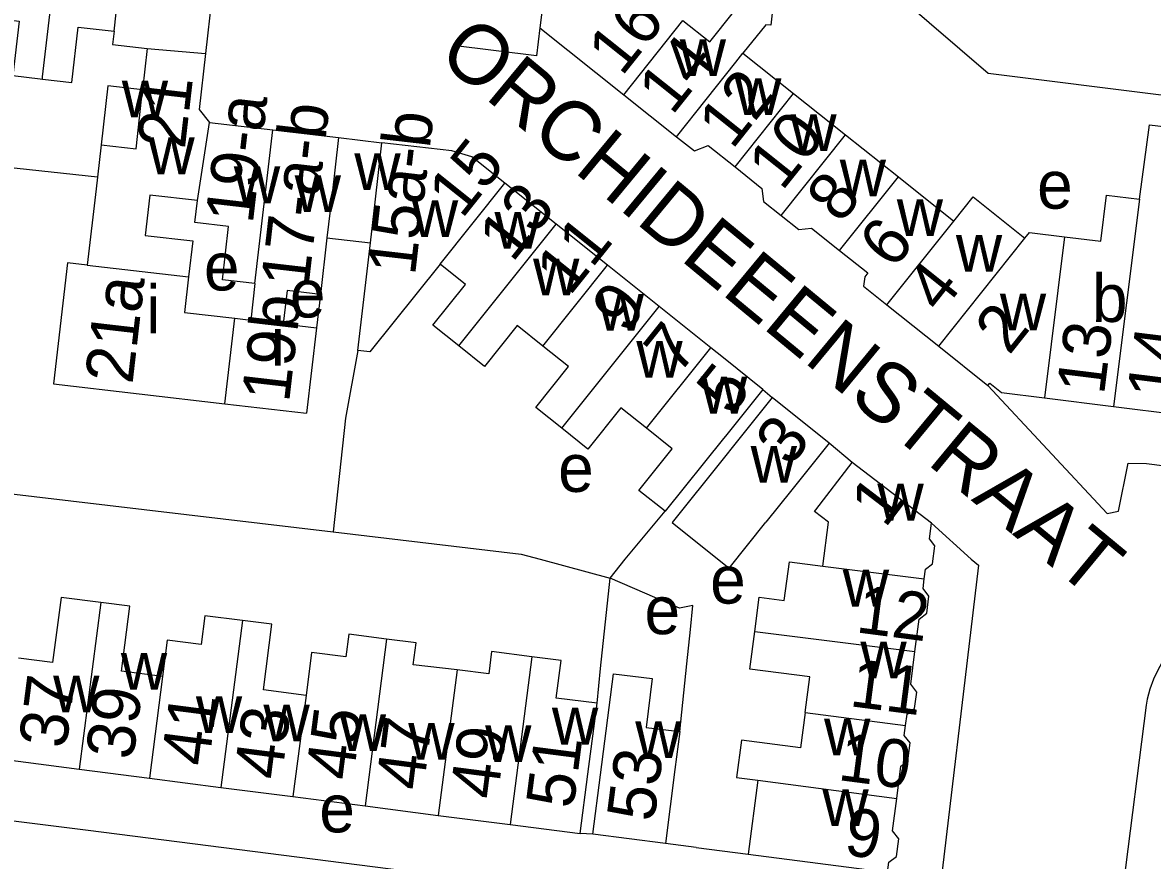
# Model space of a CAD drawing. Extents: x 161258 to 163262, y 380749 to 382054.
# Drawn here: x 161941.5 to 162035.8, y 381313.9 to 381384 of the extents above; entities that cross this region are included whole.
import ezdxf

# ---------------------------------------------------------------- set-up
doc = ezdxf.new("R2010")
doc.units = 0
for name, color, linetype in [('BLT_Basislijn', 7, 'Continuous'), ('BLT_Bebouwing', 7, 'Continuous'), ('BLT_Centroide', 7, 'Continuous'), ('BLT_Huisnummer', 7, 'Continuous'), ('BLT_Huisnummer_ tussenligend', 7, 'Continuous'), ('BLT_Huisnummer_reeks', 7, 'Continuous'), ('BLT_Onderdoorgang_en_onderverdeling', 7, 'Continuous'), ('BLT_Onderverdeling_panden', 7, 'Continuous'), ('BLT_Straatnaam', 7, 'Continuous')]:
    doc.layers.add(name, color=color, linetype=linetype)

msp = doc.modelspace()

# ---------------------------------------------------------------- linework, layer by layer
at = {"layer": 'BLT_Basislijn'}
for p, q in [((161966.35, 381361.233), (161966.028, 381358.452)), ((162003.292, 381353.303), (162004.092, 381352.624)), ((162010.75, 381347.196), (162008.84, 381348.823)), ((161911.537, 381348.02), (161967.43, 381341.39)), ((162035.316, 381326.924), (162027.77, 381267.677)), ((161989.105, 381316.129), (161988.052, 381316.185)), ((161997.726, 381315.019), (161995.164, 381315.349)), ((161997.726, 381315.019), (162002.075, 381314.472))]:
    msp.add_line(p, q, dxfattribs=at)
for points in [[(161998.594, 381388.464), (162014.821, 381386.015), (162022.107, 381379.723), (162051.681, 381376.034)], [(161984.678, 381383.511), (161984.385, 381381.169), (161977.438, 381382.038)], [(161947.723, 381371.026), (161900, 381376.18), (161868.586, 381380.179)], [(161969.476, 381356.545), (161968.442, 381350.893), (161967.43, 381341.39)], [(162022.097, 381353.635), (162032.05, 381342.926), (162033.006, 381343.117), (162033.816, 381347.152), (162035.333, 381347.101), (162098.005, 381339.111), (162103.899, 381338.292), (162103.437, 381334.388), (162106.175, 381334.017), (162108.583, 381334.309), (162110.292, 381335.946), (162111.693, 381338.511), (162112.223, 381341.897)], [(161990.561, 381337.534), (161991.802, 381339.111), (161995.14, 381343.115)], [(162017.381, 381342.123), (162020.704, 381339.111), (162021.323, 381338.623), (162017.657, 381307.919), (162017.116, 381307.473), (161946.969, 381316.454), (161908.092, 381321.279)], [(161967.43, 381341.39), (161983.129, 381339.535), (161984.704, 381339.111), (161990.561, 381337.534)], [(161989.454, 381327.073), (161989.752, 381329.987), (161990.561, 381337.534)], [(161996.367, 381324.708), (161996.948, 381330.375), (161997.267, 381333.25), (161997.458, 381335.245), (161996.349, 381335.035), (161990.561, 381337.534)], [(162045.766, 381334.981), (162044.89, 381335.028), (162044.014, 381334.995), (162043.144, 381334.882), (162042.289, 381334.691), (162041.454, 381334.422), (162040.647, 381334.079), (162039.875, 381333.663), (162039.144, 381333.179), (162038.46, 381332.63), (162037.828, 381332.021), (162037.255, 381331.358), (162036.745, 381330.644), (162036.302, 381329.888), (162035.929, 381329.094), (162035.631, 381328.269), (162035.409, 381327.421), (162035.316, 381326.924)]]:
    msp.add_lwpolyline(points, dxfattribs=at)
at = {"layer": 'BLT_Bebouwing'}
for p, q in [((161957.825, 381390.625), (161956.754, 381381.363)), ((161984.678, 381383.511), (161991.69, 381377.922)), ((162001.642, 381381.394), (162005.872, 381378.022)), ((161942.945, 381379.255), (161943.131, 381379.233)), ((161991.69, 381377.922), (161996.093, 381374.415)), ((162005.872, 381378.022), (162010.2, 381374.573)), ((161962.374, 381374.986), (161967.867, 381374.35)), ((162010.2, 381374.573), (162014.617, 381371.052)), ((161967.867, 381374.35), (161971.489, 381373.914)), ((161998.738, 381373.678), (162000.982, 381371.888)), ((161947.723, 381371.026), (161947.611, 381370.058)), ((161947.611, 381370.058), (161946.875, 381363.692)), ((161986.036, 381367.106), (161981.756, 381370.529)), ((161956.086, 381369.077), (161952.105, 381369.537)), ((161990.331, 381363.671), (161986.036, 381367.106)), ((161966.898, 381365.98), (161970.523, 381365.559)), ((161994.65, 381360.216), (161990.331, 381363.671)), ((161960.887, 381362.152), (161958.167, 381362.467)), ((161998.963, 381356.767), (161994.65, 381360.216)), ((162013.664, 381360.357), (162018, 381356.901)), ((161966.028, 381358.452), (161965.202, 381351.312)), ((162000.002, 381355.936), (161998.963, 381356.767)), ((162018, 381356.901), (162022.097, 381353.635)), ((162003.292, 381353.303), (162000.002, 381355.936)), ((162008.84, 381348.823), (162004.092, 381352.624)), ((162026.826, 381352.586), (162032.595, 381351.869)), ((162032.595, 381351.869), (162038.263, 381351.164)), ((162000.003, 381349.19), (161995.14, 381343.115)), ((162017.381, 381342.123), (162010.75, 381347.196)), ((161996.367, 381324.708), (161995.958, 381321.53)), ((161940.047, 381322.369), (161946.215, 381321.575)), ((161946.215, 381321.575), (161952.079, 381320.819)), ((161952.079, 381320.819), (161958.044, 381320.051)), ((161995.958, 381321.53), (161995.164, 381315.349)), ((161958.044, 381320.051), (161964.06, 381319.276)), ((162002.88, 381320.645), (162002.075, 381314.472)), ((161964.06, 381319.276), (161970.076, 381318.501)), ((161970.076, 381318.501), (161976.193, 381317.713)), ((161976.193, 381317.713), (161982.21, 381316.938)), ((161982.21, 381316.938), (161988.052, 381316.185)), ((161995.164, 381315.349), (161989.105, 381316.129))]:
    msp.add_line(p, q, dxfattribs=at)
for points in [[(161985.488, 381389.988), (161984.678, 381383.511)], [(161996.631, 381384.113), (161998.861, 381382.335), (162000.848, 381384.828), (162000.987, 381386.106), (162004.183, 381385.731), (162003.967, 381383.747), (162003.537, 381383.756), (162001.642, 381381.394)], [(161938.42, 381384.392), (161941.193, 381384.071), (161940.667, 381379.519), (161942.945, 381379.255)], [(161943.131, 381379.233), (161945.596, 381378.948), (161946.131, 381383.567), (161949.116, 381383.222)], [(161949.116, 381383.222), (161948.988, 381382.11), (161951.882, 381381.775)], [(161951.882, 381381.775), (161951.482, 381378.323)], [(161956.754, 381381.363), (161956.214, 381376.699), (161957.087, 381375.598)], [(161951.482, 381378.323), (161948.606, 381378.655), (161948.037, 381373.742)], [(161957.087, 381375.598), (161962.374, 381374.986)], [(162034.751, 381369.203), (162035.577, 381375.42), (162041.121, 381374.73)], [(161948.037, 381373.742), (161947.723, 381371.026)], [(161981.756, 381370.529), (161978.986, 381372.745), (161977.334, 381373.238), (161971.489, 381373.914)], [(161996.093, 381374.415), (161997.583, 381373.225), (161998.738, 381373.678)], [(162000.982, 381371.888), (162003.227, 381370.099), (162003.351, 381369.006), (162004.825, 381367.831)], [(162014.617, 381371.052), (162019.247, 381367.362)], [(161952.105, 381369.537), (161951.715, 381366.172), (161955.684, 381365.713), (161955.337, 381362.712)], [(161958.167, 381362.467), (161958.683, 381366.927), (161955.874, 381367.252), (161956.086, 381369.077)], [(162019.247, 381367.362), (162020.862, 381369.388), (162025.192, 381365.937)], [(162028.5, 381366.06), (162031.522, 381365.684), (162032.001, 381369.544), (162034.751, 381369.203)], [(162004.825, 381367.831), (162006.299, 381366.656), (162007.365, 381366.777), (162009.715, 381364.903)], [(162025.192, 381365.937), (162025.579, 381366.423), (162028.5, 381366.06)], [(161966.898, 381365.98), (161966.35, 381361.233)], [(161969.476, 381356.545), (161970.523, 381365.559)], [(162009.715, 381364.903), (162012.065, 381363.03), (162011.814, 381362.715), (162011.695, 381361.926), (162013.664, 381360.357)], [(161946.875, 381363.692), (161945.222, 381363.883), (161944.05, 381353.759), (161958.383, 381352.101)], [(161976.346, 381363.765), (161970.478, 381356.429), (161969.476, 381356.545)], [(161977.899, 381356.942), (161975.753, 381358.66), (161978.474, 381362.06), (161976.346, 381363.765)], [(161955.337, 381362.712), (161954.992, 381359.729), (161959.211, 381359.241)], [(161960.887, 381362.152), (161960.532, 381359.088)], [(161966.35, 381361.233), (161963.575, 381361.555), (161963.253, 381358.773)], [(161959.211, 381359.241), (161960.532, 381359.088)], [(161960.532, 381359.088), (161963.253, 381358.773)], [(161963.253, 381358.773), (161966.028, 381358.452)], [(161984.931, 381356.928), (161982.785, 381358.647), (161980.045, 381355.224), (161977.899, 381356.942)], [(161986.516, 381350.058), (161984.345, 381351.796), (161987.077, 381355.21), (161984.931, 381356.928)], [(162022.097, 381353.635), (162022.245, 381353.821), (162023.234, 381353.033), (162026.826, 381352.586)], [(162003.292, 381353.303), (162000.168, 381349.4), (162000.003, 381349.19)], [(161958.383, 381352.101), (161965.202, 381351.312)], [(162004.092, 381352.624), (162000.968, 381348.721), (161999.997, 381347.495)], [(161993.588, 381350.053), (161991.448, 381351.767), (161988.688, 381348.319), (161986.516, 381350.058)], [(161995.14, 381343.115), (161992.95, 381344.868), (161995.729, 381348.34), (161993.588, 381350.053)], [(162008.84, 381348.823), (162005.716, 381344.92), (162003.544, 381342.208)], [(161999.997, 381347.495), (161995.735, 381342.172), (162000.477, 381338.378), (162003.544, 381342.208)], [(162008.304, 381338.542), (162008.782, 381342.212), (162007.619, 381343.103), (162007.712, 381343.226), (162010.75, 381347.196)], [(162016.78, 381337.475), (162016.885, 381338.279), (162017.474, 381338.733), (162017.667, 381340.218), (162017.21, 381340.812), (162017.381, 381342.123)], [(162002.62, 381333.073), (162002.993, 381335.937), (162005.091, 381335.664), (162005.513, 381338.905), (162008.304, 381338.542)], [(162016.002, 381331.39), (162016.356, 381334.109), (162016.989, 381334.596), (162017.174, 381336.019), (162016.675, 381336.668), (162016.78, 381337.475)], [(161948.009, 381335.498), (161944.692, 381335.926), (161943.992, 381330.49), (161941.14, 381330.857)], [(161953.173, 381329.307), (161949.741, 381329.749), (161950.442, 381335.185), (161948.009, 381335.498)], [(161959.84, 381333.993), (161956.705, 381334.396), (161956.395, 381331.99), (161953.566, 381332.354), (161953.173, 381329.307)], [(161965.15, 381327.736), (161961.596, 381328.195), (161962.302, 381333.675), (161959.84, 381333.993)], [(162006.825, 381326.317), (162007.212, 381329.284), (162002.211, 381329.935), (162002.62, 381333.073)], [(161971.873, 381332.444), (161968.716, 381332.851), (161968.472, 381330.955), (161965.612, 381331.323), (161965.15, 381327.736)], [(161977.76, 381329.878), (161974.101, 381330.3), (161974.351, 381332.124), (161971.873, 381332.444)], [(161984.016, 381330.955), (161980.652, 381331.389), (161980.413, 381329.536), (161977.76, 381329.878)], [(162015.22, 381325.223), (162015.341, 381326.153), (162015.976, 381326.641), (162016.154, 381328.012), (162015.648, 381328.67), (162016.002, 381331.39)], [(161989.454, 381327.073), (161986.047, 381327.512), (161986.45, 381330.642), (161984.016, 381330.955)], [(161989.105, 381316.129), (161989.744, 381321.088), (161990.818, 381329.542), (161994.051, 381329.159), (161993.563, 381325.04), (161996.367, 381324.708)], [(161988.052, 381316.185), (161988.691, 381321.145), (161989.454, 381327.073)], [(162006.825, 381326.317), (162006.439, 381323.351), (162001.517, 381323.992), (162001.111, 381320.875), (162002.88, 381320.645)], [(162014.48, 381319.132), (162014.831, 381321.827), (162015.406, 381322.269), (162015.6, 381323.762), (162015.113, 381324.396), (162015.22, 381325.223)], [(162002.075, 381314.472), (162013.703, 381312.957), (162013.812, 381313.789), (162014.452, 381314.282), (162014.643, 381315.743), (162014.126, 381316.415), (162014.48, 381319.132)]]:
    msp.add_lwpolyline(points, dxfattribs=at)
at = {"layer": 'BLT_Onderdoorgang_en_onderverdeling'}
msp.add_lwpolyline([(161970.523, 381365.559), (161970.915, 381368.948), (161971.489, 381373.914)], dxfattribs=at)
at = {"layer": 'BLT_Onderverdeling_panden'}
for p, q in [((161943.153, 381379.419), (161944.628, 381392.152)), ((161949.116, 381383.222), (161950.076, 381391.522)), ((161951.882, 381381.775), (161956.754, 381381.363)), ((161943.131, 381379.233), (161943.153, 381379.419)), ((162000.982, 381371.888), (162005.872, 381378.022)), ((161956.086, 381369.077), (161957.087, 381375.598)), ((161960.887, 381362.152), (161962.374, 381374.986)), ((162004.825, 381367.831), (162010.2, 381374.573)), ((162009.715, 381364.903), (162014.617, 381371.052)), ((161976.346, 381363.765), (161981.756, 381370.529)), ((162034.751, 381369.203), (162032.595, 381351.869)), ((161977.899, 381356.942), (161986.036, 381367.106)), ((162013.664, 381360.357), (162019.247, 381367.362)), ((162018, 381356.901), (162025.192, 381365.937)), ((162028.5, 381366.06), (162026.826, 381352.586)), ((161946.875, 381363.692), (161955.337, 381362.712)), ((161984.931, 381356.928), (161990.331, 381363.671)), ((161986.516, 381350.058), (161994.65, 381360.216)), ((161958.383, 381352.101), (161959.211, 381359.241)), ((161993.588, 381350.053), (161998.963, 381356.767)), ((162008.304, 381338.542), (162016.78, 381337.475)), ((161948.009, 381335.498), (161946.215, 381321.575)), ((161959.84, 381333.993), (161958.044, 381320.051)), ((162002.62, 381333.073), (162016.002, 381331.39)), ((161971.873, 381332.444), (161970.076, 381318.501)), ((161984.016, 381330.955), (161982.21, 381316.938)), ((161953.173, 381329.307), (161952.079, 381320.819)), ((161977.76, 381329.878), (161976.193, 381317.713)), ((161965.15, 381327.736), (161964.06, 381319.276)), ((162006.825, 381326.317), (162015.22, 381325.223)), ((162002.88, 381320.645), (162014.48, 381319.132))]:
    msp.add_line(p, q, dxfattribs=at)
for points in [[(161991.69, 381377.922), (161996.631, 381384.113)], [(161996.093, 381374.415), (162001.036, 381380.632), (162001.642, 381381.394)], [(161948.037, 381373.742), (161950.978, 381373.405), (161951.482, 381378.323)], [(161967.867, 381374.35), (161967.292, 381369.384), (161966.898, 381365.98)]]:
    msp.add_lwpolyline(points, dxfattribs=at)

# ---------------------------------------------------------------- texts
at = {"layer": 'BLT_Centroide'}
for s, p in [('w', (161996.359, 381379.484)), ('w', (162000.984, 381376.219)), ('w', (161949.766, 381376.031)), ('w', (162005.594, 381373.219)), ('w', (161951.984, 381371.285)), ('w', (161969.188, 381369.953)), ('w', (161959.125, 381368.859)), ('w', (162009.719, 381369.438)), ('w', (161964.203, 381368.125)), ('e', (162026.203, 381368.403)), ('w', (161973.994, 381366.038)), ('w', (162014.484, 381366.125)), ('w', (161980.891, 381365.062)), ('w', (162019.422, 381363.141)), ('e', (161956.624, 381361.57)), ('w', (161984.109, 381361.156)), ('e', (161963.803, 381359.312)), ('b', (162030.781, 381358.938)), ('i', (161951.805, 381358)), ('w', (161989.5, 381358.203)), ('w', (162023.094, 381358.234)), ('i', (161962.203, 381355.281)), ('w', (161992.734, 381354.281)), ('w', (161998.125, 381351.281)), ('w', (162002.281, 381345.5)), ('e', (161986.203, 381344.74)), ('w', (162012.867, 381342.344)), ('e', (161998.898, 381335.407)), ('w', (162009.977, 381335.156)), ('e', (161993.417, 381332.851)), ('w', (162011.445, 381329.156)), ('w', (161949.688, 381328.203)), ('w', (161944.031, 381326.312)), ('w', (161955.953, 381324.594)), ('w', (161961.594, 381323.891)), ('w', (161985.688, 381323.625)), ('w', (161967.969, 381323.078)), ('w', (161992.641, 381322.5)), ('w', (162008.414, 381322.719)), ('w', (161973.688, 381322.359)), ('w', (161980.109, 381322.172)), ('w', (162008.273, 381316.812)), ('e', (161966.258, 381316.291))]:
    msp.add_text(s, height=4, dxfattribs=at).set_placement(p)
at = {"layer": 'BLT_Huisnummer'}
for s, height, rotation, p in [('21', 3.9999, 83.39959, (161955.024, 381373.326)), ('10', 4, 51.43671, (162004.904, 381369.798)), ('6', 4, 51.43805, (162014.197, 381363.232)), ('21a', 4, 83.401, (161950.654, 381353.683)), ('9', 4, 51.31681, (161991.854, 381357.854)), ('19b', 4, 83.38516, (161963.733, 381352.141)), ('2', 4, 51.44266, (162023.862, 381356.086)), ('13', 4, 82.92224, (162031.792, 381352.778)), ('14', 4, 82.92224, (162037.669, 381352.35)), ('5', 4, 51.32587, (162000.603, 381351.01)), ('1', 4, 52.57536, (162013.499, 381341.634)), ('12', 4, 352.57464, (162010.995, 381333.017)), ('11', 4, 352.5753, (162010.46, 381326.847)), ('37', 3.9999, 82.6624, (161945.112, 381323.214)), ('41', 4, 82.65781, (161957.016, 381321.731)), ('45', 4, 82.66314, (161969.074, 381320.548)), ('49', 4, 82.64749, (161981.131, 381318.971)), ('10', 3.9999, 352.5688, (162009.487, 381320.676)), ('53', 4, 82.65898, (161994.218, 381317.101)), ('9', 4, 352.57681, (162009.988, 381314.428))]:
    msp.add_text(s, height=height, rotation=rotation, dxfattribs=at).set_placement(p)
at = {"layer": 'BLT_Huisnummer_ tussenligend'}
for s, height, rotation, p in [('14', 4, 51.43671, (161995.723, 381376.119)), ('12', 4, 51.43671, (162000.74, 381373.269)), ('8', 4, 51.43805, (162009.791, 381367.056)), ('13', 4, 51.31681, (161982.378, 381363.82)), ('11', 4, 51.31681, (161987.162, 381361.031)), ('4', 4, 51.44266, (162018.131, 381359.535)), ('7', 4, 51.32587, (161996.228, 381354.413)), ('3', 4, 52.57536, (162005.586, 381346.739)), ('39', 3.9999, 82.6624, (161950.707, 381322.267)), ('43', 4, 82.65781, (161963.099, 381320.602)), ('47', 4, 82.66314, (161974.939, 381319.715)), ('51', 4, 82.64749, (161987.466, 381318.195))]:
    msp.add_text(s, height=height, rotation=rotation, dxfattribs=at).set_placement(p)
at = {"layer": 'BLT_Huisnummer_reeks'}
for s, height, rotation, p in [('16', 4, 51.43422, (161991.523, 381379.382)), ('19-a', 3.9999, 83.39094, (161960.701, 381367.065)), ('17-a-b', 4, 83.40667, (161965.339, 381361.67)), ('15a-b', 4, 83.40667, (161974.251, 381362.746)), ('15', 4, 51.34639, (161978.175, 381367.476))]:
    msp.add_text(s, height=height, rotation=rotation, dxfattribs=at).set_placement(p)
at = {"layer": 'BLT_Straatnaam'}
msp.add_text('ORCHIDEEENSTRAAT', height=5, rotation=320.40302, dxfattribs=at).set_placement((161975.987, 381380.996))

doc.saveas('drawing.dxf')
